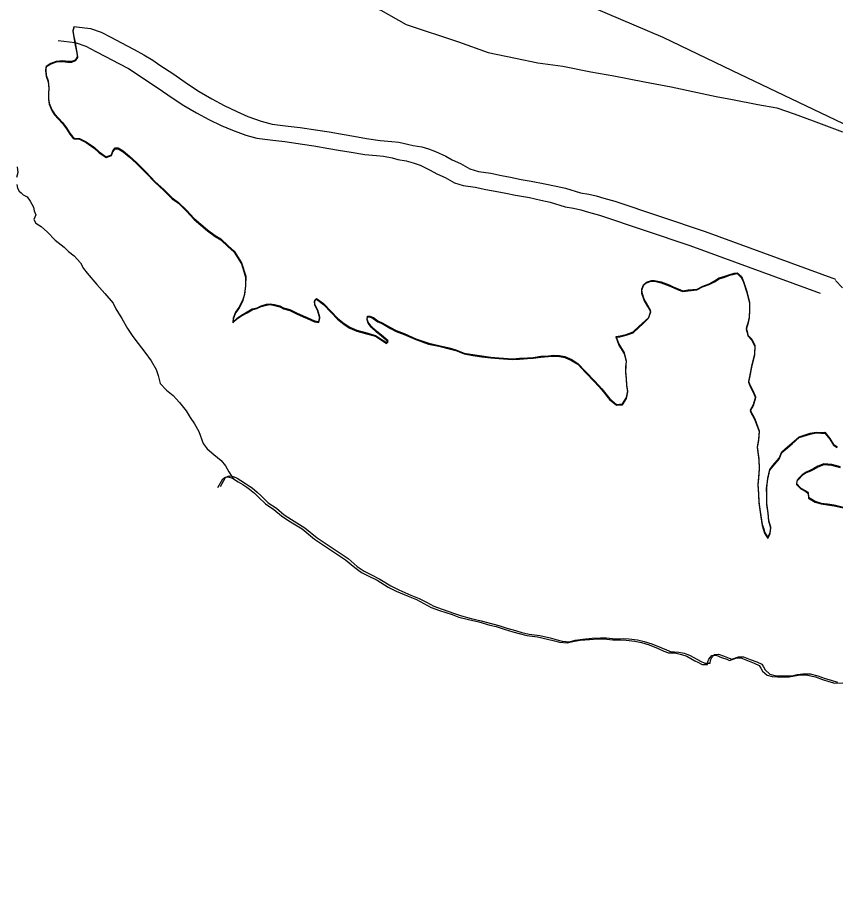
# Model space of a CAD drawing. Extents: x 1370567 to 1373900, y 377514 to 379648.
# Drawn here: x 1370917.87 to 1370939.39, y 379431.31 to 379454.29 of the extents above; entities that cross this region are included whole.
import ezdxf

# ---------------------------------------------------------------- set-up
doc = ezdxf.new("R2010")
doc.units = 0
doc.layers.add('Default', color=7, linetype='Continuous')

msp = doc.modelspace()

# ---------------------------------------------------------------- linework, layer by layer
at = {"layer": 'Default'}
for points in [[(1370915.578, 379458.954), (1370925.866, 379455.229), (1370926.891, 379454.688), (1370927.433, 379454.473), (1370928.096, 379454.099), (1370929.469, 379453.641), (1370930.252, 379453.359), (1370930.972, 379453.215), (1370931.563, 379453.091), (1370932.214, 379453.007), (1370932.955, 379452.854), (1370933.555, 379452.749), (1370934.366, 379452.587), (1370935.067, 379452.463), (1370935.758, 379452.31), (1370936.249, 379452.204), (1370936.679, 379452.128), (1370937.35, 379451.994), (1370937.85, 379451.909), (1370938.302, 379451.753), (1370938.803, 379451.568), (1370939.575, 379451.275)], [(1370933.012, 379400.033), (1370933.151, 379409.991), (1370959.542, 379409.455), (1370959.876, 379435.84), (1370952.28, 379442.387), (1370949.629, 379444.425), (1370946.858, 379446.54), (1370941.706, 379450.266), (1370940.168, 379451.21), (1370936.682, 379452.884), (1370934.854, 379453.754), (1370931.87, 379455.041), (1370931.428, 379455.192), (1370929.947, 379455.596), (1370927.729, 379456.013), (1370924.845, 379456.479), (1370920.213, 379457.538), (1370918.133, 379458.315), (1370916.233, 379459.132)], [(1370916.691, 379458.551), (1370925.866, 379455.229), (1370926.891, 379454.688), (1370927.433, 379454.473), (1370928.096, 379454.099), (1370929.469, 379453.641), (1370930.252, 379453.359), (1370930.972, 379453.215), (1370931.563, 379453.091), (1370932.214, 379453.007), (1370932.955, 379452.854), (1370933.555, 379452.749), (1370934.366, 379452.587), (1370935.067, 379452.463), (1370935.758, 379452.31), (1370936.249, 379452.204), (1370936.679, 379452.128), (1370937.35, 379451.994), (1370937.85, 379451.909), (1370938.302, 379451.753), (1370938.803, 379451.568), (1370939.575, 379451.275)], [(1370919.351, 379454.011), (1370919.332, 379453.921), (1370919.354, 379453.761), (1370919.386, 379453.601), (1370919.428, 379453.392), (1370919.449, 379453.232), (1370919.39, 379453.141), (1370919.291, 379453.1), (1370919.201, 379453.099), (1370919.061, 379453.118), (1370918.891, 379453.106), (1370918.752, 379453.054), (1370918.623, 379452.973), (1370918.614, 379452.883), (1370918.625, 379452.743), (1370918.677, 379452.593), (1370918.699, 379452.413), (1370918.69, 379452.273), (1370918.692, 379452.123), (1370918.703, 379452.003), (1370918.775, 379451.834), (1370918.846, 379451.724), (1370918.947, 379451.615), (1370919.058, 379451.496), (1370919.159, 379451.357), (1370919.251, 379451.218), (1370919.322, 379451.129), (1370919.362, 379451.089), (1370919.502, 379451.08), (1370919.683, 379450.992), (1370919.894, 379450.844), (1370920.025, 379450.725), (1370920.206, 379450.597), (1370920.345, 379450.649), (1370920.384, 379450.749), (1370920.443, 379450.83), (1370920.523, 379450.831), (1370920.654, 379450.752), (1370920.815, 379450.613), (1370921.007, 379450.445), (1370921.249, 379450.197), (1370921.492, 379449.94), (1370921.724, 379449.732), (1370921.946, 379449.514), (1370922.107, 379449.395), (1370922.319, 379449.187), (1370922.521, 379448.969), (1370922.692, 379448.821), (1370922.873, 379448.673), (1370923.075, 379448.525), (1370923.226, 379448.436), (1370923.417, 379448.248), (1370923.569, 379448.109), (1370923.762, 379447.801), (1370923.875, 379447.452), (1370923.868, 379447.212), (1370923.84, 379446.971), (1370923.792, 379446.81), (1370923.694, 379446.629), (1370923.605, 379446.508), (1370923.547, 379446.348), (1370923.538, 379446.247), (1370923.657, 379446.359), (1370923.766, 379446.43), (1370923.915, 379446.511), (1370924.044, 379446.593), (1370924.173, 379446.624), (1370924.283, 379446.675), (1370924.422, 379446.717), (1370924.522, 379446.728), (1370924.632, 379446.709), (1370924.772, 379446.67), (1370924.873, 379446.621), (1370925.033, 379446.573), (1370925.214, 379446.485), (1370925.384, 379446.406), (1370925.495, 379446.367), (1370925.685, 379446.279), (1370925.796, 379446.26), (1370925.824, 379446.371), (1370925.772, 379446.56), (1370925.691, 379446.72), (1370925.69, 379446.82), (1370925.739, 379446.87), (1370925.92, 379446.732), (1370926.122, 379446.524), (1370926.294, 379446.346), (1370926.465, 379446.207), (1370926.616, 379446.109), (1370926.797, 379446.03), (1370927.057, 379445.963), (1370927.288, 379445.895), (1370927.439, 379445.797), (1370927.579, 379445.708), (1370927.619, 379445.749), (1370927.448, 379445.897), (1370927.317, 379446.006), (1370927.175, 379446.134), (1370927.094, 379446.244), (1370927.074, 379446.324), (1370927.083, 379446.404)], [(1370919.352, 379454.034), (1370919.333, 379453.944), (1370919.355, 379453.784), (1370919.387, 379453.624), (1370919.429, 379453.415), (1370919.45, 379453.255), (1370919.391, 379453.164), (1370919.292, 379453.123), (1370919.202, 379453.122), (1370919.062, 379453.141), (1370918.892, 379453.129), (1370918.753, 379453.077), (1370918.624, 379452.996), (1370918.615, 379452.906), (1370918.626, 379452.766), (1370918.678, 379452.616), (1370918.7, 379452.436), (1370918.691, 379452.296), (1370918.693, 379452.146), (1370918.704, 379452.026), (1370918.776, 379451.857), (1370918.847, 379451.747), (1370918.948, 379451.638), (1370919.059, 379451.519), (1370919.16, 379451.38), (1370919.252, 379451.241), (1370919.322, 379451.152), (1370919.363, 379451.112), (1370919.503, 379451.103), (1370919.683, 379451.015), (1370919.895, 379450.867), (1370920.026, 379450.748), (1370920.207, 379450.62), (1370920.346, 379450.672), (1370920.385, 379450.772), (1370920.444, 379450.853), (1370920.524, 379450.854), (1370920.655, 379450.775), (1370920.816, 379450.636), (1370921.008, 379450.468), (1370921.25, 379450.22), (1370921.493, 379449.963), (1370921.724, 379449.755), (1370921.946, 379449.537), (1370922.108, 379449.419), (1370922.319, 379449.211), (1370922.522, 379448.992), (1370922.693, 379448.844), (1370922.874, 379448.696), (1370923.076, 379448.548), (1370923.226, 379448.459), (1370923.418, 379448.271), (1370923.569, 379448.132), (1370923.762, 379447.824), (1370923.876, 379447.475), (1370923.868, 379447.235), (1370923.841, 379446.994), (1370923.793, 379446.834), (1370923.695, 379446.652), (1370923.606, 379446.531), (1370923.548, 379446.371), (1370923.539, 379446.27), (1370923.658, 379446.382), (1370923.767, 379446.453), (1370923.916, 379446.535), (1370924.045, 379446.616), (1370924.174, 379446.647), (1370924.284, 379446.698), (1370924.423, 379446.74), (1370924.523, 379446.751), (1370924.633, 379446.732), (1370924.773, 379446.693), (1370924.874, 379446.644), (1370925.034, 379446.596), (1370925.215, 379446.508), (1370925.385, 379446.429), (1370925.496, 379446.391), (1370925.686, 379446.302), (1370925.796, 379446.284), (1370925.825, 379446.394), (1370925.773, 379446.584), (1370925.692, 379446.743), (1370925.691, 379446.843), (1370925.74, 379446.893), (1370925.921, 379446.755), (1370926.123, 379446.547), (1370926.295, 379446.369), (1370926.466, 379446.23), (1370926.617, 379446.132), (1370926.798, 379446.054), (1370927.058, 379445.986), (1370927.289, 379445.918), (1370927.44, 379445.82), (1370927.58, 379445.731), (1370927.62, 379445.772), (1370927.448, 379445.92), (1370927.317, 379446.029), (1370927.176, 379446.157), (1370927.095, 379446.267), (1370927.074, 379446.347), (1370927.084, 379446.427)], [(1370919.351, 379454.048), (1370919.792, 379453.993), (1370920.072, 379453.895), (1370920.343, 379453.758), (1370920.595, 379453.63), (1370920.946, 379453.444), (1370921.197, 379453.306), (1370921.429, 379453.159), (1370921.62, 379453.03), (1370921.982, 379452.794), (1370922.344, 379452.537), (1370922.656, 379452.34), (1370922.988, 379452.144), (1370923.309, 379451.967), (1370923.64, 379451.81), (1370923.931, 379451.683), (1370924.282, 379451.556), (1370924.573, 379451.479), (1370924.993, 379451.423), (1370925.313, 379451.387), (1370925.773, 379451.321), (1370926.073, 379451.274), (1370926.464, 379451.208), (1370926.724, 379451.161), (1370927.054, 379451.104), (1370927.414, 379451.048), (1370927.724, 379451.021), (1370927.904, 379451.003), (1370928.135, 379450.955), (1370928.285, 379450.917), (1370928.505, 379450.879), (1370928.685, 379450.831), (1370928.866, 379450.762), (1370929.137, 379450.635), (1370929.308, 379450.537), (1370929.529, 379450.439), (1370929.77, 379450.301), (1370930, 379450.233), (1370930.32, 379450.187), (1370930.601, 379450.13), (1370930.841, 379450.082), (1370931.121, 379450.025), (1370931.381, 379449.977), (1370931.742, 379449.911), (1370932.042, 379449.844), (1370932.292, 379449.797), (1370932.683, 379449.67), (1370932.903, 379449.633), (1370933.094, 379449.595), (1370933.294, 379449.527), (1370933.585, 379449.449), (1370935.96, 379448.653), (1370939.39, 379447.397)], [(1370918.946, 379453.68), (1370919.387, 379453.624), (1370919.667, 379453.527), (1370919.938, 379453.39), (1370920.189, 379453.262), (1370920.541, 379453.076), (1370920.792, 379452.938), (1370921.024, 379452.79), (1370921.215, 379452.662), (1370921.577, 379452.426), (1370921.939, 379452.169), (1370922.251, 379451.972), (1370922.583, 379451.775), (1370922.904, 379451.599), (1370923.235, 379451.442), (1370923.526, 379451.315), (1370923.877, 379451.188), (1370924.168, 379451.111), (1370924.588, 379451.055), (1370924.908, 379451.018), (1370925.368, 379450.953), (1370925.668, 379450.906), (1370926.059, 379450.84), (1370926.319, 379450.793), (1370926.649, 379450.736), (1370927.009, 379450.68), (1370927.319, 379450.653), (1370927.499, 379450.635), (1370927.73, 379450.587), (1370927.88, 379450.548), (1370928.1, 379450.511), (1370928.28, 379450.462), (1370928.461, 379450.394), (1370928.732, 379450.267), (1370928.903, 379450.168), (1370929.123, 379450.071), (1370929.365, 379449.933), (1370929.595, 379449.865), (1370929.915, 379449.819), (1370930.196, 379449.761), (1370930.436, 379449.714), (1370930.716, 379449.657), (1370930.976, 379449.609), (1370931.337, 379449.543), (1370931.637, 379449.476), (1370931.887, 379449.428), (1370932.278, 379449.302), (1370932.498, 379449.264), (1370932.689, 379449.226), (1370932.889, 379449.158), (1370933.18, 379449.081), (1370935.555, 379448.285), (1370938.985, 379447.029)], [(1370917.862, 379450.356), (1370917.884, 379450.206), (1370917.845, 379450.076)], [(1370917.862, 379450.356), (1370917.884, 379450.206), (1370917.845, 379450.076)], [(1370917.857, 379449.886), (1370917.878, 379449.796), (1370917.919, 379449.716), (1370917.969, 379449.667), (1370918.02, 379449.617), (1370918.13, 379449.568), (1370918.211, 379449.449), (1370918.293, 379449.29), (1370918.314, 379449.2), (1370918.355, 379449.09), (1370918.306, 379448.969), (1370918.357, 379448.87), (1370918.498, 379448.781), (1370918.659, 379448.633), (1370918.861, 379448.425), (1370919.103, 379448.237), (1370919.214, 379448.128), (1370919.365, 379448.009), (1370919.527, 379447.831), (1370919.608, 379447.682), (1370919.709, 379447.552), (1370919.962, 379447.255), (1370920.175, 379447.017), (1370920.387, 379446.769), (1370920.458, 379446.619)], [(1370917.857, 379449.886), (1370917.878, 379449.796), (1370917.919, 379449.716), (1370917.969, 379449.667), (1370918.02, 379449.617), (1370918.13, 379449.568), (1370918.211, 379449.449), (1370918.293, 379449.29), (1370918.314, 379449.2), (1370918.355, 379449.09), (1370918.306, 379448.969), (1370918.357, 379448.87), (1370918.498, 379448.781), (1370918.659, 379448.633), (1370918.861, 379448.425), (1370919.103, 379448.237), (1370919.214, 379448.128), (1370919.365, 379448.009), (1370919.527, 379447.831), (1370919.608, 379447.682), (1370919.709, 379447.552), (1370919.962, 379447.255), (1370920.175, 379447.017), (1370920.387, 379446.769), (1370920.458, 379446.619)], [(1370927.083, 379446.404), (1370927.143, 379446.404), (1370927.233, 379446.365), (1370927.354, 379446.276), (1370927.464, 379446.227), (1370927.685, 379446.1), (1370927.836, 379446.021), (1370928.046, 379445.943), (1370928.348, 379445.806), (1370928.688, 379445.689), (1370928.959, 379445.632), (1370929.229, 379445.565), (1370929.4, 379445.517), (1370929.62, 379445.429), (1370929.85, 379445.391), (1370930.091, 379445.353), (1370930.321, 379445.326), (1370930.531, 379445.308), (1370930.89, 379445.282), (1370931.08, 379445.294), (1370931.29, 379445.306), (1370931.44, 379445.317), (1370931.639, 379445.349), (1370931.839, 379445.361), (1370931.968, 379445.373), (1370932.128, 379445.364), (1370932.268, 379445.336), (1370932.449, 379445.257), (1370932.61, 379445.159), (1370932.812, 379444.941), (1370933.054, 379444.693), (1370933.246, 379444.485), (1370933.449, 379444.227), (1370933.63, 379444.079), (1370933.79, 379444.09), (1370933.888, 379444.261), (1370933.926, 379444.432), (1370933.905, 379444.592), (1370933.893, 379444.772), (1370933.871, 379444.932), (1370933.879, 379445.102), (1370933.888, 379445.222), (1370933.836, 379445.432), (1370933.693, 379445.681), (1370933.621, 379445.87), (1370933.721, 379445.881), (1370933.881, 379445.923), (1370934.07, 379445.985), (1370934.228, 379446.136), (1370934.307, 379446.207), (1370934.475, 379446.369), (1370934.534, 379446.54), (1370934.452, 379446.679), (1370934.361, 379446.848), (1370934.299, 379447.018), (1370934.298, 379447.108), (1370934.337, 379447.228), (1370934.416, 379447.299), (1370934.545, 379447.341), (1370934.625, 379447.341), (1370934.805, 379447.303), (1370935.016, 379447.225), (1370935.136, 379447.167), (1370935.247, 379447.118), (1370935.377, 379447.069), (1370935.517, 379447.09), (1370935.746, 379447.113), (1370935.895, 379447.194), (1370936.065, 379447.256), (1370936.204, 379447.328), (1370936.333, 379447.409), (1370936.482, 379447.45), (1370936.611, 379447.502), (1370936.721, 379447.533), (1370936.801, 379447.544), (1370936.912, 379447.445), (1370936.973, 379447.315), (1370937.056, 379447.046), (1370937.129, 379446.756), (1370937.13, 379446.576), (1370937.123, 379446.376), (1370937.084, 379446.216), (1370937.055, 379446.135), (1370937.036, 379446.075), (1370937.067, 379445.995), (1370937.088, 379445.905), (1370937.189, 379445.796), (1370937.27, 379445.627), (1370937.263, 379445.407), (1370937.176, 379445.086), (1370937.138, 379444.855), (1370937.1, 379444.684), (1370937.152, 379444.555), (1370937.223, 379444.425), (1370937.284, 379444.276), (1370937.227, 379444.065), (1370937.148, 379443.924), (1370937.27, 379443.695), (1370937.383, 379443.386), (1370937.366, 379443.156), (1370937.328, 379442.965)], [(1370927.084, 379446.427), (1370927.143, 379446.427), (1370927.234, 379446.388), (1370927.355, 379446.299), (1370927.465, 379446.25), (1370927.686, 379446.123), (1370927.837, 379446.044), (1370928.047, 379445.966), (1370928.348, 379445.829), (1370928.689, 379445.713), (1370928.96, 379445.655), (1370929.23, 379445.588), (1370929.4, 379445.54), (1370929.621, 379445.452), (1370929.851, 379445.414), (1370930.091, 379445.377), (1370930.321, 379445.349), (1370930.531, 379445.331), (1370930.891, 379445.305), (1370931.081, 379445.317), (1370931.291, 379445.329), (1370931.44, 379445.34), (1370931.64, 379445.372), (1370931.839, 379445.384), (1370931.969, 379445.396), (1370932.129, 379445.387), (1370932.269, 379445.359), (1370932.45, 379445.281), (1370932.611, 379445.182), (1370932.813, 379444.964), (1370933.055, 379444.716), (1370933.247, 379444.508), (1370933.45, 379444.25), (1370933.631, 379444.102), (1370933.791, 379444.113), (1370933.889, 379444.284), (1370933.927, 379444.455), (1370933.905, 379444.615), (1370933.894, 379444.795), (1370933.872, 379444.955), (1370933.88, 379445.125), (1370933.889, 379445.245), (1370933.837, 379445.455), (1370933.694, 379445.704), (1370933.622, 379445.893), (1370933.722, 379445.904), (1370933.882, 379445.946), (1370934.071, 379446.008), (1370934.229, 379446.159), (1370934.308, 379446.23), (1370934.476, 379446.392), (1370934.534, 379446.563), (1370934.453, 379446.702), (1370934.361, 379446.871), (1370934.3, 379447.041), (1370934.299, 379447.131), (1370934.337, 379447.251), (1370934.417, 379447.322), (1370934.546, 379447.364), (1370934.626, 379447.364), (1370934.806, 379447.326), (1370935.017, 379447.248), (1370935.137, 379447.19), (1370935.248, 379447.141), (1370935.378, 379447.092), (1370935.518, 379447.113), (1370935.747, 379447.136), (1370935.896, 379447.217), (1370936.065, 379447.279), (1370936.204, 379447.351), (1370936.334, 379447.432), (1370936.483, 379447.474), (1370936.612, 379447.525), (1370936.722, 379447.556), (1370936.802, 379447.567), (1370936.913, 379447.468), (1370936.974, 379447.338), (1370937.057, 379447.069), (1370937.129, 379446.78), (1370937.131, 379446.599), (1370937.123, 379446.399), (1370937.085, 379446.239), (1370937.056, 379446.158), (1370937.037, 379446.098), (1370937.067, 379446.018), (1370937.088, 379445.928), (1370937.189, 379445.819), (1370937.271, 379445.65), (1370937.263, 379445.43), (1370937.177, 379445.109), (1370937.139, 379444.878), (1370937.101, 379444.707), (1370937.152, 379444.578), (1370937.224, 379444.449), (1370937.285, 379444.299), (1370937.227, 379444.088), (1370937.149, 379443.947), (1370937.271, 379443.718), (1370937.384, 379443.409), (1370937.367, 379443.179), (1370937.329, 379442.988)], [(1370939.572, 379447.172), (1370939.39, 379447.36)], [(1370920.458, 379446.619), (1370920.621, 379446.361), (1370920.763, 379446.102), (1370920.906, 379445.893), (1370921.047, 379445.705), (1370921.22, 379445.476), (1370921.392, 379445.248), (1370921.524, 379445.019), (1370921.576, 379444.859), (1370921.628, 379444.65), (1370921.789, 379444.481), (1370921.971, 379444.333), (1370922.132, 379444.154), (1370922.314, 379443.936), (1370922.416, 379443.757), (1370922.528, 379443.588), (1370922.64, 379443.389), (1370922.753, 379443.07), (1370922.864, 379442.931), (1370923.036, 379442.782), (1370923.227, 379442.624), (1370923.348, 379442.485), (1370923.43, 379442.326), (1370923.511, 379442.207), (1370923.582, 379442.127)], [(1370920.458, 379446.619), (1370920.621, 379446.361), (1370920.763, 379446.102), (1370920.906, 379445.893), (1370921.047, 379445.705), (1370921.22, 379445.476), (1370921.392, 379445.248), (1370921.524, 379445.019), (1370921.576, 379444.859), (1370921.628, 379444.65), (1370921.789, 379444.481), (1370921.971, 379444.333), (1370922.132, 379444.154), (1370922.314, 379443.936), (1370922.416, 379443.757), (1370922.528, 379443.588), (1370922.64, 379443.389), (1370922.753, 379443.07), (1370922.864, 379442.931), (1370923.036, 379442.782), (1370923.227, 379442.624), (1370923.348, 379442.485), (1370923.43, 379442.326), (1370923.511, 379442.207), (1370923.582, 379442.127)], [(1370937.328, 379442.965), (1370937.371, 379442.645), (1370937.384, 379442.395), (1370937.366, 379442.165), (1370937.348, 379441.975), (1370937.361, 379441.735), (1370937.373, 379441.515), (1370937.395, 379441.325), (1370937.427, 379441.145), (1370937.459, 379440.915), (1370937.5, 379440.805), (1370937.521, 379440.715), (1370937.612, 379440.576), (1370937.671, 379440.707), (1370937.69, 379440.847), (1370937.638, 379441.027), (1370937.616, 379441.227), (1370937.583, 379441.467), (1370937.581, 379441.717), (1370937.579, 379441.887), (1370937.606, 379442.137), (1370937.664, 379442.368), (1370937.743, 379442.469), (1370937.91, 379442.661), (1370937.979, 379442.832), (1370938.127, 379442.963), (1370938.246, 379443.065), (1370938.434, 379443.227), (1370938.723, 379443.32), (1370938.882, 379443.351), (1370939.002, 379443.343), (1370939.112, 379443.344), (1370939.244, 379443.185), (1370939.335, 379443.026), (1370939.436, 379442.967)], [(1370937.329, 379442.988), (1370937.372, 379442.669), (1370937.385, 379442.418), (1370937.367, 379442.188), (1370937.349, 379441.998), (1370937.362, 379441.758), (1370937.374, 379441.538), (1370937.396, 379441.348), (1370937.428, 379441.168), (1370937.46, 379440.938), (1370937.501, 379440.828), (1370937.522, 379440.738), (1370937.613, 379440.599), (1370937.672, 379440.73), (1370937.69, 379440.87), (1370937.639, 379441.05), (1370937.617, 379441.25), (1370937.584, 379441.49), (1370937.582, 379441.74), (1370937.58, 379441.91), (1370937.607, 379442.16), (1370937.665, 379442.391), (1370937.744, 379442.492), (1370937.911, 379442.684), (1370937.979, 379442.855), (1370938.128, 379442.987), (1370938.247, 379443.088), (1370938.435, 379443.25), (1370938.724, 379443.343), (1370938.883, 379443.375), (1370939.003, 379443.366), (1370939.113, 379443.367), (1370939.244, 379443.208), (1370939.336, 379443.049), (1370939.437, 379442.99)], [(1370939.521, 379442.437), (1370939.291, 379442.495), (1370939.081, 379442.513), (1370938.922, 379442.451), (1370938.822, 379442.39), (1370938.713, 379442.339), (1370938.614, 379442.298), (1370938.514, 379442.227), (1370938.435, 379442.146), (1370938.376, 379442.085), (1370938.367, 379441.995), (1370938.478, 379441.876), (1370938.609, 379441.807), (1370938.669, 379441.758), (1370938.68, 379441.638), (1370938.851, 379441.53), (1370939.012, 379441.481), (1370939.182, 379441.463), (1370939.352, 379441.435), (1370939.632, 379441.367)], [(1370939.522, 379442.46), (1370939.292, 379442.518), (1370939.082, 379442.536), (1370938.922, 379442.474), (1370938.823, 379442.413), (1370938.714, 379442.362), (1370938.614, 379442.321), (1370938.515, 379442.25), (1370938.436, 379442.169), (1370938.377, 379442.108), (1370938.368, 379442.018), (1370938.479, 379441.899), (1370938.61, 379441.83), (1370938.67, 379441.781), (1370938.681, 379441.661), (1370938.852, 379441.553), (1370939.012, 379441.504), (1370939.182, 379441.486), (1370939.353, 379441.458), (1370939.633, 379441.391)], [(1370923.145, 379441.913), (1370923.272, 379442.144), (1370923.342, 379442.185), (1370923.381, 379442.195), (1370923.441, 379442.186), (1370923.502, 379442.167), (1370923.582, 379442.127), (1370923.682, 379442.068), (1370923.803, 379441.99), (1370923.904, 379441.92), (1370923.974, 379441.871), (1370924.105, 379441.762), (1370924.216, 379441.663), (1370924.398, 379441.485), (1370924.619, 379441.337), (1370924.821, 379441.169), (1370925.012, 379441.041), (1370925.364, 379440.824), (1370925.686, 379440.558), (1370926.501, 379440.015), (1370926.743, 379439.808), (1370926.924, 379439.679), (1370927.095, 379439.591), (1370927.336, 379439.473), (1370927.627, 379439.296), (1370927.838, 379439.188), (1370928.149, 379439.051), (1370928.37, 379438.964), (1370928.561, 379438.865), (1370928.752, 379438.757), (1370928.972, 379438.679), (1370929.303, 379438.573), (1370929.484, 379438.505), (1370929.734, 379438.437), (1370930.004, 379438.38), (1370930.295, 379438.293), (1370930.465, 379438.254), (1370930.676, 379438.186), (1370930.906, 379438.119), (1370931.066, 379438.07), (1370931.267, 379438.022), (1370931.547, 379437.985), (1370931.817, 379437.928), (1370931.997, 379437.88), (1370932.128, 379437.841), (1370932.328, 379437.823), (1370932.477, 379437.865), (1370932.677, 379437.897), (1370932.916, 379437.919), (1370933.136, 379437.931), (1370933.296, 379437.933), (1370933.536, 379437.905), (1370933.735, 379437.907), (1370933.885, 379437.899), (1370934.115, 379437.871), (1370934.286, 379437.833), (1370934.486, 379437.775), (1370934.727, 379437.677), (1370934.877, 379437.609), (1370934.998, 379437.56), (1370935.088, 379437.561), (1370935.198, 379437.552), (1370935.338, 379437.523), (1370935.478, 379437.475), (1370935.689, 379437.357), (1370935.769, 379437.318), (1370935.88, 379437.259), (1370936.02, 379437.26), (1370936.029, 379437.33), (1370936.058, 379437.401), (1370936.137, 379437.492), (1370936.247, 379437.503), (1370936.387, 379437.444), (1370936.528, 379437.395), (1370936.598, 379437.366), (1370936.767, 379437.428), (1370936.897, 379437.429), (1370937.078, 379437.361), (1370937.248, 379437.293), (1370937.379, 379437.234), (1370937.429, 379437.164), (1370937.47, 379437.085), (1370937.591, 379436.976), (1370937.721, 379436.937), (1370937.861, 379436.929), (1370938.061, 379436.931), (1370938.171, 379436.932), (1370938.311, 379436.963), (1370938.46, 379436.985), (1370938.65, 379436.977), (1370938.86, 379436.929), (1370939.051, 379436.861), (1370939.211, 379436.812), (1370939.371, 379436.764), (1370939.581, 379436.776)], [(1370923.214, 379441.943), (1370923.341, 379442.175), (1370923.411, 379442.216), (1370923.451, 379442.226), (1370923.511, 379442.217), (1370923.571, 379442.197), (1370923.651, 379442.158), (1370923.752, 379442.099), (1370923.872, 379442.02), (1370923.973, 379441.951), (1370924.043, 379441.902), (1370924.174, 379441.793), (1370924.285, 379441.694), (1370924.467, 379441.516), (1370924.688, 379441.368), (1370924.89, 379441.2), (1370925.081, 379441.072), (1370925.433, 379440.855), (1370925.755, 379440.588), (1370926.57, 379440.046), (1370926.812, 379439.838), (1370926.993, 379439.71), (1370927.164, 379439.622), (1370927.405, 379439.504), (1370927.696, 379439.327), (1370927.907, 379439.219), (1370928.218, 379439.082), (1370928.439, 379438.994), (1370928.63, 379438.896), (1370928.821, 379438.788), (1370929.041, 379438.71), (1370929.372, 379438.603), (1370929.553, 379438.535), (1370929.803, 379438.468), (1370930.073, 379438.41), (1370930.364, 379438.323), (1370930.534, 379438.285), (1370930.745, 379438.217), (1370930.975, 379438.149), (1370931.136, 379438.101), (1370931.336, 379438.053), (1370931.616, 379438.016), (1370931.886, 379437.958), (1370932.067, 379437.91), (1370932.197, 379437.871), (1370932.397, 379437.853), (1370932.546, 379437.895), (1370932.746, 379437.927), (1370932.985, 379437.95), (1370933.205, 379437.962), (1370933.365, 379437.963), (1370933.605, 379437.936), (1370933.805, 379437.938), (1370933.954, 379437.929), (1370934.184, 379437.902), (1370934.355, 379437.863), (1370934.555, 379437.805), (1370934.796, 379437.708), (1370934.946, 379437.639), (1370935.067, 379437.59), (1370935.157, 379437.591), (1370935.267, 379437.583), (1370935.407, 379437.554), (1370935.547, 379437.505), (1370935.758, 379437.387), (1370935.839, 379437.348), (1370935.949, 379437.289), (1370936.089, 379437.291), (1370936.098, 379437.361), (1370936.127, 379437.431), (1370936.206, 379437.522), (1370936.316, 379437.533), (1370936.457, 379437.475), (1370936.597, 379437.426), (1370936.667, 379437.397), (1370936.836, 379437.458), (1370936.966, 379437.46), (1370937.147, 379437.392), (1370937.317, 379437.323), (1370937.448, 379437.265), (1370937.498, 379437.195), (1370937.539, 379437.115), (1370937.66, 379437.006), (1370937.79, 379436.968), (1370937.93, 379436.959), (1370938.13, 379436.961), (1370938.24, 379436.962), (1370938.38, 379436.994), (1370938.529, 379437.015), (1370938.719, 379437.007), (1370938.929, 379436.959), (1370939.12, 379436.891), (1370939.28, 379436.843), (1370939.441, 379436.794)]]:
    msp.add_lwpolyline(points, dxfattribs=at)

doc.saveas('drawing.dxf')
